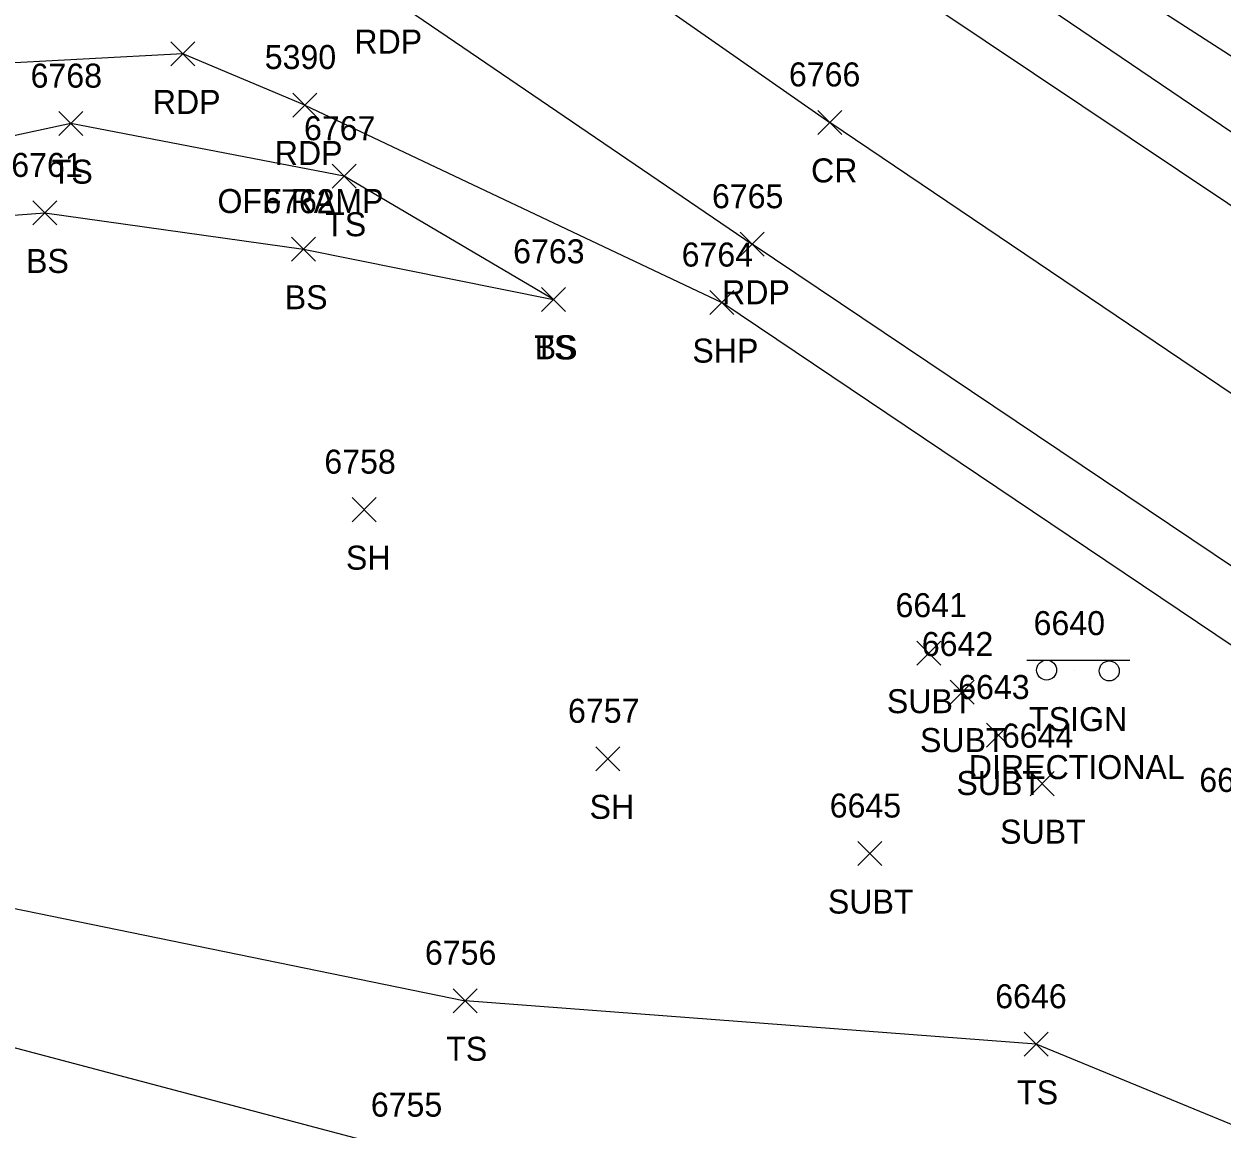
# Model space of a CAD drawing. Extents: x 1505656 to 1508446, y 700805 to 703031.
# Drawn here: x 1507620.5 to 1507720.3, y 701219.6 to 701311.7 of the extents above; entities that cross this region are included whole.
import ezdxf

# ---------------------------------------------------------------- set-up
doc = ezdxf.new("R2010")
doc.units = 0
for name, color, linetype in [('L_A', 7, 'Continuous'), ('L_I', 7, 'Continuous'), ('L_TIC', 7, 'Continuous'), ('LELB', 7, 'Continuous'), ('P_A', 7, 'Continuous'), ('P_C', 7, 'Continuous'), ('P_I', 7, 'Continuous'), ('P_TIC', 7, 'Continuous'), ('PET', 7, 'Continuous'), ('PRC', 7, 'Continuous'), ('PSP', 7, 'Continuous'), ('S_A', 7, 'Continuous'), ('S_C', 7, 'Continuous'), ('S_I', 7, 'Continuous'), ('SSGN', 7, 'Continuous'), ('U_A', 7, 'Continuous'), ('U_I', 7, 'Continuous'), ('U_TIC', 7, 'Continuous')]:
    doc.layers.add(name, color=color, linetype=linetype)

msp = doc.modelspace()

# ---------------------------------------------------------------- linework, layer by layer
at = {"layer": 'L_TIC'}
for points in [[(1507623.455, 701302.397), (1507625.455, 701304.397)], [(1507625.455, 701302.397), (1507623.455, 701304.397)], [(1507646.226, 701298.018), (1507648.226, 701300.018)], [(1507648.226, 701298.018), (1507646.226, 701300.018)], [(1507621.283, 701294.96), (1507623.283, 701296.96)], [(1507623.283, 701294.96), (1507621.283, 701296.96)], [(1507642.826, 701291.936), (1507644.826, 701293.936)], [(1507644.826, 701291.936), (1507642.826, 701293.936)], [(1507663.641, 701287.76), (1507665.641, 701289.76)], [(1507665.641, 701287.76), (1507663.641, 701289.76)], [(1507663.641, 701287.76), (1507665.641, 701289.76)], [(1507665.641, 701287.76), (1507663.641, 701289.76)], [(1507647.871, 701270.237), (1507649.871, 701272.237)], [(1507649.871, 701270.237), (1507647.871, 701272.237)], [(1507668.164, 701249.479), (1507670.164, 701251.479)], [(1507670.164, 701249.479), (1507668.164, 701251.479)], [(1507656.304, 701229.321), (1507658.304, 701231.321)], [(1507658.304, 701229.321), (1507656.304, 701231.321)], [(1507656.304, 701229.321), (1507658.304, 701231.321)], [(1507658.304, 701229.321), (1507656.304, 701231.321)], [(1507703.843, 701225.698), (1507705.843, 701227.698)], [(1507705.843, 701225.698), (1507703.843, 701227.698)]]:
    msp.add_lwpolyline(points, dxfattribs=at)
at = {"layer": 'LELB'}
for points in [[(1507664.641, 701288.76), (1507647.226, 701299.018), (1507624.455, 701303.397), (1507602.747, 701298.727), (1507589.52, 701290.79), (1507567.732, 701274.99), (1507546.097, 701263.565), (1507532.572, 701260.5), (1507511.152, 701257.253), (1507494.819, 701257.137), (1507477.932, 701258.447), (1507454.883, 701262.998), (1507442.631, 701266.73), (1507416.762, 701276.496), (1507380.502, 701295.431), (1507349.663, 701313.739), (1507307.099, 701338.009), (1507263.228, 701366.422), (1507214.44, 701398.197)], [(1507206.216, 701385.533), (1507252.863, 701358.931), (1507301.285, 701331.259), (1507345.08, 701308.547), (1507379.277, 701292.344), (1507415.341, 701274.604), (1507442.692, 701262.405), (1507477.355, 701252.751), (1507504.087, 701250.036), (1507524.238, 701244.682), (1507543.71, 701240.046), (1507564.822, 701236.643), (1507598.938, 701231.931), (1507652.743, 701217.668)], [(1508015.052, 701343.612), (1507986.327, 701322.014), (1507960.585, 701298.459), (1507925.277, 701262.854), (1507907.529, 701244.915), (1507889.255, 701230.657), (1507874.353, 701224.633), (1507863.532, 701221.863), (1507853.813, 701222.352), (1507841.841, 701226.616), (1507812.686, 701248.413), (1507769.981, 701276.582), (1507735.611, 701299.665), (1507693.172, 701327.017), (1507661.005, 701349.446), (1507641.822, 701365.101)], [(1507523.018, 701252.548), (1507536.264, 701255.614), (1507548.93, 701259.048), (1507570.008, 701270.055), (1507591.334, 701288.14), (1507604.088, 701294.614), (1507622.283, 701295.96), (1507643.826, 701292.936), (1507664.641, 701288.76)], [(1507504.087, 701250.036), (1507523.018, 701252.548), (1507565.13, 701248.504), (1507599.437, 701242.176), (1507657.304, 701230.321)], [(1508100.786, 700972.778), (1508095.615, 700996.104), (1508082.615, 701007.85), (1508060.629, 701020.935), (1508032.419, 701039.246), (1508003.204, 701059.901), (1507970.466, 701079.342), (1507941.905, 701093.375), (1507927.935, 701102.002), (1507915.923, 701111.361), (1507875.584, 701137.028), (1507829.012, 701163.039), (1507794.599, 701182.765), (1507754.649, 701206.202), (1507704.843, 701226.698), (1507657.304, 701230.321)]]:
    msp.add_lwpolyline(points, dxfattribs=at)
at = {"layer": 'P_TIC'}
for points in [[(1507632.79, 701308.203), (1507634.79, 701310.203)], [(1507634.79, 701308.203), (1507632.79, 701310.203)], [(1507642.947, 701303.949), (1507644.947, 701305.949)], [(1507644.947, 701303.949), (1507642.947, 701305.949)], [(1507686.662, 701302.501), (1507688.662, 701304.501)], [(1507688.662, 701302.501), (1507686.662, 701304.501)], [(1507680.2, 701292.35), (1507682.2, 701294.35)], [(1507682.2, 701292.35), (1507680.2, 701294.35)], [(1507677.676, 701287.489), (1507679.676, 701289.489)], [(1507679.676, 701287.489), (1507677.676, 701289.489)]]:
    msp.add_lwpolyline(points, dxfattribs=at)
at = {"layer": 'PET'}
for points in [[(1508337.307, 700875.804), (1508299.118, 700901.217), (1508243.207, 700939.461), (1508171.951, 700987.77), (1508130.481, 701015.517), (1508098.002, 701037.641), (1508055.469, 701066.532), (1508022.234, 701089.23), (1507988.571, 701112.227), (1507963.258, 701129.325), (1507945.797, 701141.835), (1507902.274, 701172.194), (1507883.198, 701183.957), (1507860.245, 701201.065), (1507835.121, 701217.44), (1507805.58, 701238.78), (1507763.248, 701266.991), (1507728.858, 701291.359), (1507688.432, 701318.434), (1507655.643, 701340.89)], [(1507650.577, 701314.233), (1507681.2, 701293.35)], [(1507643.947, 701304.949), (1507633.79, 701309.203), (1507617.163, 701308.334), (1507598.942, 701301.081)], [(1507643.947, 701304.949), (1507678.676, 701288.489)], [(1508325.469, 700853.929), (1508286.341, 700880.084), (1508228.39, 700919.425), (1508193.529, 700942.688), (1508162.03, 700964.202), (1508126.361, 700988.762), (1508069.255, 701027.686), (1508039.882, 701046.838), (1507982.914, 701086.278), (1507949.883, 701109.29), (1507927.437, 701124.576), (1507885.021, 701153.862), (1507843.799, 701182.008), (1507811.491, 701204.798), (1507770.513, 701232.431), (1507732.443, 701258.918), (1507681.2, 701293.35)]]:
    msp.add_lwpolyline(points, dxfattribs=at)
at = {"layer": 'PRC'}
for points in [[(1507656.709, 701325.118), (1507687.662, 701303.501)], [(1508330.815, 700865.178), (1508292.577, 700890.762), (1508235.815, 700929.214), (1508200.167, 700952.999), (1508165.621, 700976.67), (1508123.908, 701005.478), (1508090.883, 701028.023), (1508047.996, 701056.518), (1508015.223, 701078.955), (1507981.584, 701102.274), (1507956.812, 701118.999), (1507935.36, 701133.831), (1507892.743, 701162.903), (1507856.866, 701187.721), (1507818.458, 701214.027), (1507776.638, 701243.136), (1507739.634, 701268.403), (1507687.662, 701303.501)]]:
    msp.add_lwpolyline(points, dxfattribs=at)
at = {"layer": 'PSP'}
for points in [[(1507732.078, 701295.242), (1507690.901, 701323.176), (1507658.689, 701345.468)], [(1508322.106, 700849.227), (1508283.293, 700875.615), (1508225.231, 700915.4), (1508190.181, 700938.927), (1508158.852, 700960.019), (1508133.584, 700977.427), (1508108.679, 700994.35), (1508066.548, 701022.65), (1508035.749, 701043.706), (1507979.024, 701080.757), (1507948.088, 701102.185), (1507924.338, 701119.432), (1507882.156, 701148.697), (1507840.095, 701177.09), (1507807.521, 701199.386), (1507768.584, 701225.936), (1507728.955, 701254.657), (1507678.676, 701288.489)]]:
    msp.add_lwpolyline(points, dxfattribs=at)
at = {"layer": 'SSGN'}
for p, q in [((1507704.053, 701258.706), (1507712.65, 701258.706)), ((1507708.075, 701257.803), (1507708.075, 701257.803))]:
    msp.add_line(p, q, dxfattribs=at)
for centre in [(1507705.714, 701257.873), (1507710.928, 701257.803)]:
    msp.add_circle(centre, 0.833, dxfattribs=at)
at = {"layer": 'U_TIC'}
for points in [[(1507694.917, 701258.281), (1507696.917, 701260.281)], [(1507696.917, 701258.281), (1507694.917, 701260.281)], [(1507697.673, 701255.044), (1507699.673, 701257.044)], [(1507699.673, 701255.044), (1507697.673, 701257.044)], [(1507700.705, 701251.462), (1507702.705, 701253.462)], [(1507702.705, 701251.462), (1507700.705, 701253.462)], [(1507704.34, 701247.409), (1507706.34, 701249.409)], [(1507706.34, 701247.409), (1507704.34, 701249.409)], [(1507690.004, 701241.587), (1507692.004, 701243.587)], [(1507692.004, 701241.587), (1507690.004, 701243.587)]]:
    msp.add_lwpolyline(points, dxfattribs=at)

# ---------------------------------------------------------------- texts
at = {"layer": 'L_A'}
for s, p in [('TS', (1507622.864, 701298.397)), ('TS', (1507645.635, 701294.018)), ('BS', (1507620.724, 701290.96)), ('BS', (1507642.267, 701287.936)), ('TS', (1507663.05, 701283.76)), ('BS', (1507663.082, 701283.76)), ('SH', (1507647.36, 701266.237)), ('SH', (1507667.653, 701245.479)), ('TS', (1507655.713, 701225.321)), ('TS', (1507655.713, 701225.321)), ('TS', (1507703.253, 701221.698))]:
    msp.add_text(s, height=2, dxfattribs=at).set_placement(p)
at = {"layer": 'L_I'}
for s, p in [('6768', (1507621.101, 701306.397)), ('6767', (1507643.871, 701302.018)), ('6761', (1507619.495, 701298.96)), ('6762', (1507640.472, 701295.936)), ('6763', (1507661.286, 701291.76)), ('6763', (1507661.286, 701291.76)), ('6758', (1507645.564, 701274.237)), ('6757', (1507665.857, 701253.479)), ('6639', (1507718.427, 701247.718)), ('6756', (1507653.941, 701233.321)), ('6756', (1507653.941, 701233.321)), ('6646', (1507701.434, 701229.698)), ('6755', (1507649.435, 701220.668)), ('6755', (1507649.435, 701220.668))]:
    msp.add_text(s, height=2, dxfattribs=at).set_placement(p)
at = {"layer": 'P_A'}
for s, p in [('RDP', (1507648.065, 701309.233)), ('RDP', (1507631.278, 701304.203)), ('RDP', (1507641.435, 701299.949)), ('CR', (1507686.095, 701298.501)), ('RDP', (1507678.688, 701288.35)), ('SHP', (1507676.211, 701283.489))]:
    msp.add_text(s, height=2, dxfattribs=at).set_placement(p)
at = {"layer": 'P_C'}
msp.add_text('OFF RAMP', height=2, dxfattribs=at).set_placement((1507636.664, 701295.949))
at = {"layer": 'P_I'}
for s, p in [('5390', (1507640.601, 701307.949)), ('6766', (1507684.252, 701306.501)), ('6765', (1507677.846, 701296.35)), ('6764', (1507675.321, 701291.489))]:
    msp.add_text(s, height=2, dxfattribs=at).set_placement(p)
at = {"layer": 'S_A'}
msp.add_text('TSIGN', height=2, dxfattribs=at).set_placement((1507704.25, 701252.785))
at = {"layer": 'S_C'}
msp.add_text('DIRECTIONAL', height=2, dxfattribs=at).set_placement((1507699.235, 701248.785))
at = {"layer": 'S_I'}
msp.add_text('6640', height=2, dxfattribs=at).set_placement((1507704.628, 701260.785))
at = {"layer": 'U_A'}
for p in [(1507692.413, 701254.281), (1507695.169, 701251.044), (1507698.201, 701247.462), (1507701.836, 701243.409), (1507687.5, 701237.587)]:
    msp.add_text('SUBT', height=2, dxfattribs=at).set_placement(p)
at = {"layer": 'U_I'}
for s, p in [('6641', (1507693.13, 701262.281)), ('6642', (1507695.319, 701259.044)), ('6643', (1507698.35, 701255.462)), ('6644', (1507701.986, 701251.409)), ('6645', (1507687.649, 701245.587))]:
    msp.add_text(s, height=2, dxfattribs=at).set_placement(p)

doc.saveas('drawing.dxf')
